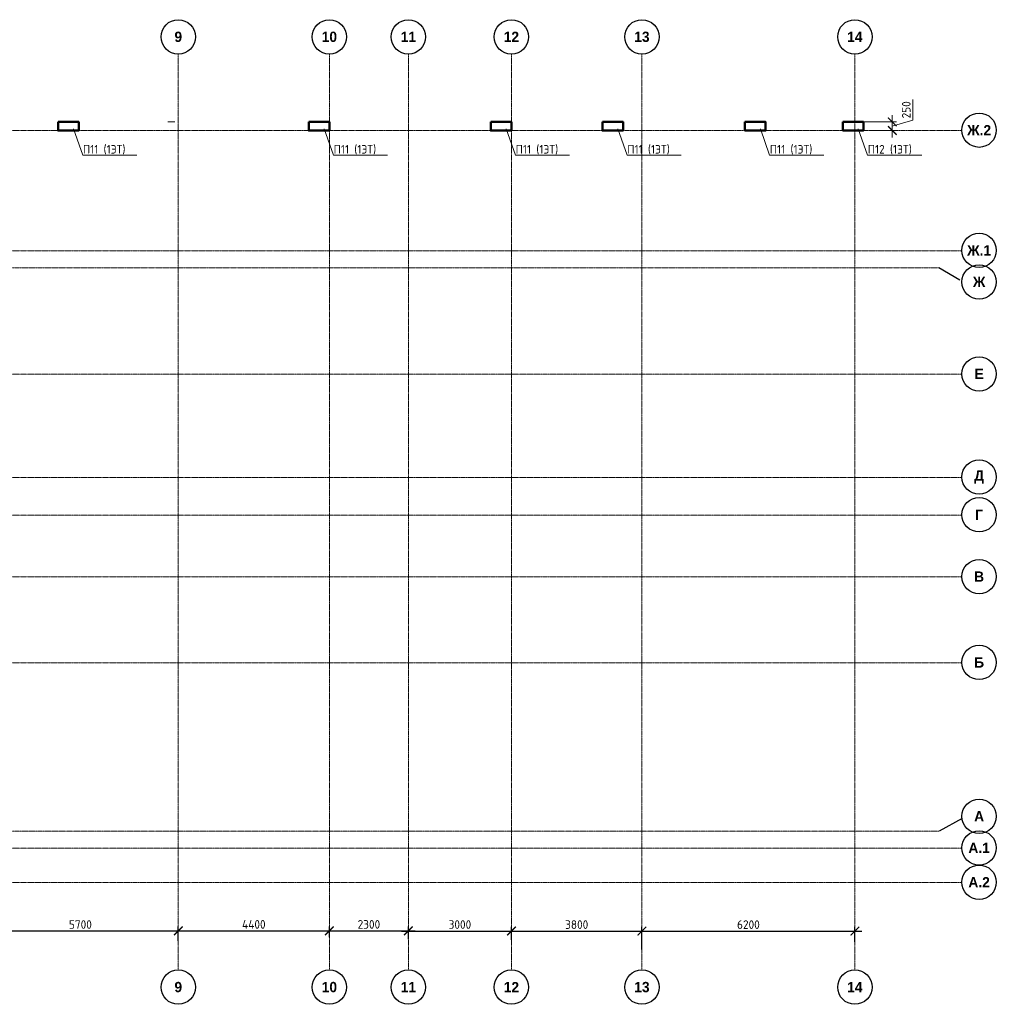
# Model space of a CAD drawing. Header units: millimetres. Extents: x 263826 to 1718326, y -423071 to 70137.
# Tile 291 of 486: x 446326 to 474761, y 41464 to 70137. Entities that reach past the tile are written whole.
import ezdxf
from ezdxf import colors
from ezdxf.entities.mleader import LeaderData, LeaderLine
from ezdxf.math import Vec2, Vec3

# ---------------------------------------------------------------- set-up
doc = ezdxf.new("R2010")
doc.units = ezdxf.units.MM
doc.linetypes.add('______5', pattern=[1100, 800, -100, 100, -100])
doc.linetypes.add('осевая', pattern=[50.8, 31.75, -6.35, 6.35, -6.35])
for name, color, linetype, lineweight in [('Конструкции 0.5', 5, 'Continuous', 50), ('Оси', 40, '______5', 18), ('подоснова', 151, 'Continuous', 5), ('РАЗМЕРЫ', 1, 'Continuous', 9)]:
    doc.layers.add(name, color=color, linetype=linetype, lineweight=lineweight)
doc.styles.add('Century Gothic', font='GOTHIC.TTF')
doc.styles.add('GOST-2.304_Type-B', font='GOST_Common.ttf')
doc.dimstyles.new('СПДС', dxfattribs={"dimscale": 100, "dimtxt": 2.5, "dimasz": 2.5, "dimexe": 1.25, "dimexo": 0, "dimtad": 1, "dimdec": 0, "dimtxsty": 'GOST-2.304_Type-B', "dimblk": 'ARCHTICK', "dimcen": 2.5, "dimdle": 2, "dimadec": 0, "dimazin": 2, "dimtfac": 0.75, "dimtdec": 0, "dimtmove": 1, "dimatfit": 3, "dimfxl": 1, "dimtolj": 1, "dimarcsym": 1})

# ---------------------------------------------------------------- blocks, each defined once
blk = doc.blocks.new('NSY101')
at = {"color": 0, "linetype": 'ByBlock', "lineweight": -2}
blk.add_circle((0, 0), 50, dxfattribs=at)
blk = doc.blocks.new('_ArchTick')
at = {"color": 0, "linetype": 'ByBlock', "const_width": 0.15}
blk.add_lwpolyline([(-0.5, -0.5), (0.5, 0.5)], dxfattribs=at)
blk = doc.blocks.new('*D3787')
at = {"layer": 'DEFPOINTS', "color": 0, "lineweight": 0, "transparency": 16777216}
for p in [(450943, 43601), (445243, 43340), (450943, 43321)]:
    blk.add_point(p, dxfattribs=at)
at = {"layer": 'РАЗМЕРЫ', "color": 0, "lineweight": -2, "transparency": 16777216}
for p, q in [((445043, 43601), (451143, 43601)), ((445243, 43340), (445243, 43726)), ((450943, 43321), (450943, 43726))]:
    blk.add_line(p, q, dxfattribs=at)
at = {"layer": 'РАЗМЕРЫ', "color": 0, "lineweight": -2, "transparency": 16777216, "xscale": 250, "yscale": 250, "zscale": 250, "rotation": 180}
blk.add_blockref('_ArchTick', (445243, 43601), dxfattribs=at)
at = {"layer": 'РАЗМЕРЫ', "color": 0, "lineweight": -2, "transparency": 16777216, "xscale": 250, "yscale": 250, "zscale": 250}
blk.add_blockref('_ArchTick', (450943, 43601), dxfattribs=at)
at = {"layer": 'РАЗМЕРЫ', "color": 0, "transparency": 16777216, "insert": (448093, 43788), "char_height": 250, "attachment_point": 5, "style": 'GOST-2.304_Type-B'}
blk.add_mtext('\\A1;5700', dxfattribs=at)
blk = doc.blocks.new('*D3788')
at = {"layer": 'DEFPOINTS', "color": 0, "lineweight": 0, "transparency": 16777216}
for p in [(455343, 43604), (450943, 43317), (455343, 43422)]:
    blk.add_point(p, dxfattribs=at)
at = {"layer": 'РАЗМЕРЫ', "color": 0, "lineweight": -2, "transparency": 16777216}
for p, q in [((450743, 43604), (455543, 43604)), ((450943, 43317), (450943, 43729)), ((455343, 43422), (455343, 43729))]:
    blk.add_line(p, q, dxfattribs=at)
at = {"layer": 'РАЗМЕРЫ', "color": 0, "lineweight": -2, "transparency": 16777216, "xscale": 250, "yscale": 250, "zscale": 250, "rotation": 180}
blk.add_blockref('_ArchTick', (450943, 43604), dxfattribs=at)
at = {"layer": 'РАЗМЕРЫ', "color": 0, "lineweight": -2, "transparency": 16777216, "xscale": 250, "yscale": 250, "zscale": 250}
blk.add_blockref('_ArchTick', (455343, 43604), dxfattribs=at)
at = {"layer": 'РАЗМЕРЫ', "color": 0, "transparency": 16777216, "insert": (453143, 43792), "char_height": 250, "attachment_point": 5, "style": 'GOST-2.304_Type-B'}
blk.add_mtext('\\A1;4400', dxfattribs=at)
blk = doc.blocks.new('*D3789')
at = {"layer": 'DEFPOINTS', "color": 0, "lineweight": 0, "transparency": 16777216}
for p in [(457643, 43604), (455343, 43422), (457643, 43364)]:
    blk.add_point(p, dxfattribs=at)
at = {"layer": 'РАЗМЕРЫ', "color": 0, "lineweight": -2, "transparency": 16777216}
for p, q in [((455143, 43604), (457843, 43604)), ((455343, 43422), (455343, 43729)), ((457643, 43364), (457643, 43729))]:
    blk.add_line(p, q, dxfattribs=at)
at = {"layer": 'РАЗМЕРЫ', "color": 0, "lineweight": -2, "transparency": 16777216, "xscale": 250, "yscale": 250, "zscale": 250, "rotation": 180}
blk.add_blockref('_ArchTick', (455343, 43604), dxfattribs=at)
at = {"layer": 'РАЗМЕРЫ', "color": 0, "lineweight": -2, "transparency": 16777216, "xscale": 250, "yscale": 250, "zscale": 250}
blk.add_blockref('_ArchTick', (457643, 43604), dxfattribs=at)
at = {"layer": 'РАЗМЕРЫ', "color": 0, "transparency": 16777216, "insert": (456493, 43792), "char_height": 250, "attachment_point": 5, "style": 'GOST-2.304_Type-B'}
blk.add_mtext('\\A1;2300', dxfattribs=at)
blk = doc.blocks.new('*D3790')
at = {"layer": 'DEFPOINTS', "color": 0, "lineweight": 0, "transparency": 16777216}
for p in [(460643, 43599), (457643, 43364), (460643, 43346)]:
    blk.add_point(p, dxfattribs=at)
at = {"layer": 'РАЗМЕРЫ', "color": 0, "lineweight": -2, "transparency": 16777216}
for p, q in [((457443, 43599), (460843, 43599)), ((457643, 43364), (457643, 43724)), ((460643, 43346), (460643, 43724))]:
    blk.add_line(p, q, dxfattribs=at)
at = {"layer": 'РАЗМЕРЫ', "color": 0, "lineweight": -2, "transparency": 16777216, "xscale": 250, "yscale": 250, "zscale": 250, "rotation": 180}
blk.add_blockref('_ArchTick', (457643, 43599), dxfattribs=at)
at = {"layer": 'РАЗМЕРЫ', "color": 0, "lineweight": -2, "transparency": 16777216, "xscale": 250, "yscale": 250, "zscale": 250}
blk.add_blockref('_ArchTick', (460643, 43599), dxfattribs=at)
at = {"layer": 'РАЗМЕРЫ', "color": 0, "transparency": 16777216, "insert": (459143, 43787), "char_height": 250, "attachment_point": 5, "style": 'GOST-2.304_Type-B'}
blk.add_mtext('\\A1;3000', dxfattribs=at)
blk = doc.blocks.new('*D3791')
at = {"layer": 'DEFPOINTS', "color": 0, "lineweight": 0, "transparency": 16777216}
for p in [(464443, 43598), (460643, 43346), (464443, 43061)]:
    blk.add_point(p, dxfattribs=at)
at = {"layer": 'РАЗМЕРЫ', "color": 0, "lineweight": -2, "transparency": 16777216}
for p, q in [((460443, 43598), (464643, 43598)), ((460643, 43346), (460643, 43723)), ((464443, 43061), (464443, 43723))]:
    blk.add_line(p, q, dxfattribs=at)
at = {"layer": 'РАЗМЕРЫ', "color": 0, "lineweight": -2, "transparency": 16777216, "xscale": 250, "yscale": 250, "zscale": 250, "rotation": 180}
blk.add_blockref('_ArchTick', (460643, 43598), dxfattribs=at)
at = {"layer": 'РАЗМЕРЫ', "color": 0, "lineweight": -2, "transparency": 16777216, "xscale": 250, "yscale": 250, "zscale": 250}
blk.add_blockref('_ArchTick', (464443, 43598), dxfattribs=at)
at = {"layer": 'РАЗМЕРЫ', "color": 0, "transparency": 16777216, "insert": (462543, 43785), "char_height": 250, "attachment_point": 5, "style": 'GOST-2.304_Type-B'}
blk.add_mtext('\\A1;3800', dxfattribs=at)
blk = doc.blocks.new('*D3792')
at = {"layer": 'DEFPOINTS', "color": 0, "lineweight": 0, "transparency": 16777216}
for p in [(470643, 43598), (464443, 43061), (470643, 43282)]:
    blk.add_point(p, dxfattribs=at)
at = {"layer": 'РАЗМЕРЫ', "color": 0, "lineweight": -2, "transparency": 16777216}
for p, q in [((464243, 43598), (470843, 43598)), ((464443, 43061), (464443, 43723)), ((470643, 43282), (470643, 43723))]:
    blk.add_line(p, q, dxfattribs=at)
at = {"layer": 'РАЗМЕРЫ', "color": 0, "lineweight": -2, "transparency": 16777216, "xscale": 250, "yscale": 250, "zscale": 250, "rotation": 180}
blk.add_blockref('_ArchTick', (464443, 43598), dxfattribs=at)
at = {"layer": 'РАЗМЕРЫ', "color": 0, "lineweight": -2, "transparency": 16777216, "xscale": 250, "yscale": 250, "zscale": 250}
blk.add_blockref('_ArchTick', (470643, 43598), dxfattribs=at)
at = {"layer": 'РАЗМЕРЫ', "color": 0, "transparency": 16777216, "insert": (467543, 43785), "char_height": 250, "attachment_point": 5, "style": 'GOST-2.304_Type-B'}
blk.add_mtext('\\A1;6200', dxfattribs=at)
blk = doc.blocks.new('*D3778')
at = {"layer": 'DEFPOINTS', "color": 0, "lineweight": 0, "transparency": 16777216}
for p in [(470893, 67160), (471733, 67160), (471090, 66910)]:
    blk.add_point(p, dxfattribs=at)
at = {"layer": 'РАЗМЕРЫ', "color": 0, "lineweight": -2, "transparency": 16777216}
for p, q in [((472327, 67213), (472327, 67813)), ((470893, 67160), (471858, 67160)), ((471733, 66710), (471733, 67360)), ((471733, 67035), (472327, 67213)), ((471090, 66910), (471858, 66910))]:
    blk.add_line(p, q, dxfattribs=at)
at = {"layer": 'РАЗМЕРЫ', "color": 0, "lineweight": -2, "transparency": 16777216, "xscale": 250, "yscale": 250, "zscale": 250}
for p, rotation in [((471733, 67160), 90), ((471733, 66910), 270)]:
    blk.add_blockref('_ArchTick', p, dxfattribs=dict(at, rotation=rotation))
at = {"layer": 'РАЗМЕРЫ', "color": 0, "lineweight": 0, "transparency": 16777216, "insert": (472140, 67513), "char_height": 250, "attachment_point": 5, "rotation": 90, "style": 'GOST-2.304_Type-B'}
blk.add_mtext('\\A1;250', dxfattribs=at)
blk = doc.blocks.new('*D3777')
at = {"layer": 'DEFPOINTS', "color": 0, "lineweight": 0, "transparency": 16777216}
for p in [(432061, 67160), (432289, 67160), (432285, 66910)]:
    blk.add_point(p, dxfattribs=at)
at = {"layer": 'РАЗМЕРЫ', "color": 0, "lineweight": -2, "transparency": 16777216}
for p, q in [((432289, 67160), (431936, 67160)), ((432061, 66710), (432061, 67360)), ((432061, 67035), (431530, 66344)), ((432285, 66910), (431936, 66910)), ((431530, 66344), (431530, 65744))]:
    blk.add_line(p, q, dxfattribs=at)
at = {"layer": 'РАЗМЕРЫ', "color": 0, "lineweight": -2, "transparency": 16777216, "xscale": 250, "yscale": 250, "zscale": 250}
for p, rotation in [((432061, 67160), 90), ((432061, 66910), 270)]:
    blk.add_blockref('_ArchTick', p, dxfattribs=dict(at, rotation=rotation))
at = {"layer": 'РАЗМЕРЫ', "color": 0, "lineweight": 0, "transparency": 16777216, "insert": (431342, 66044), "char_height": 250, "attachment_point": 5, "rotation": 90, "style": 'GOST-2.304_Type-B'}
blk.add_mtext('\\A1;250', dxfattribs=at)
blk = doc.blocks.new('_None')
blk = doc.blocks.new('попрап')
at = {"layer": 'Конструкции 0.5', "color": 252, "lineweight": 20, "true_color": 0x939598}
for p, q in [((443692.9, 67159.9, -4157.4), (443492.9, 67159.9, -4157.4)), ((450842.7, 67159.9, -4157.4), (450642.7, 67159.9, -4157.4))]:
    blk.add_line(p, q, dxfattribs=at)
at = {"layer": 'Конструкции 0.5'}
blk.add_line((470892.9, 67159.9, -4157.4), (470642.9, 67159.9, -4157.4), dxfattribs=at)
at = {"layer": 'Конструкции 0.5', "elevation": -4157.4}
for points in [[(423592.7, 67159.9), (424192.7, 67159.9), (424192.7, 66909.9), (423592.7, 66909.9)], [(427992.7, 67159.9), (428592.7, 67159.9), (428592.7, 66909.9), (427992.7, 66909.9)], [(432392.7, 67159.9), (432992.7, 67159.9), (432992.7, 66909.9), (432392.7, 66909.9)], [(432992.7, 67159.9), (432392.9, 67159.9), (432392.9, 66909.9), (432992.7, 66909.9)], [(436592.7, 67159.9), (437192.7, 67159.9), (437192.7, 66909.9), (436592.7, 66909.9)], [(447442.7, 67159.9), (448042.7, 67159.9), (448042.7, 66909.9), (447442.7, 66909.9)], [(454742.7, 67159.9), (455342.7, 67159.9), (455342.7, 66909.9), (454742.7, 66909.9)], [(460042.7, 67159.9), (460642.7, 67159.9), (460642.7, 66909.9), (460042.7, 66909.9)], [(463292.7, 67159.9), (463892.7, 67159.9), (463892.7, 66909.9), (463292.7, 66909.9)], [(467442.7, 67159.9), (468042.7, 67159.9), (468042.7, 66909.9), (467442.7, 66909.9)], [(470292.7, 67159.9), (470892.7, 67159.9), (470892.7, 66909.9), (470292.7, 66909.9)]]:
    blk.add_lwpolyline(points, close=True, dxfattribs=at)
at = {"layer": 'Оси', "color": 16, "linetype": '______5', "lineweight": 25, "transparency": 33554687}
for p, q in [((423343, 68377.8, -4157.4), (422906.8, 69133.2, -4157.4)), ((423843, 68377.8, -4157.4), (424279.1, 69133.2, -4157.4)), ((432143, 68377.8, -4157.4), (431706.8, 69133.2, -4157.4)), ((432593, 68377.8, -4157.4), (433029.1, 69133.2, -4157.4))]:
    blk.add_line(p, q, dxfattribs=at)
at = {"layer": 'Оси', "color": 16, "linetype": 'осевая', "lineweight": 0, "transparency": 33554687}
blk.add_line((417464.3, 66909.9, -4157.4), (473760.9, 66909.9, -4157.4), dxfattribs=at)
at = {"layer": 'Оси', "color": 16, "linetype": 'Continuous', "lineweight": 25, "transparency": 33554687, "xscale": 9.999999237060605, "yscale": 9.999999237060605, "zscale": 9.999999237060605}
for p in [(422876.8, 69637.4, -4157.4), (424292.4, 69637.3, -4157.4), (427942.4, 69637.3, -4157.4), (431702.4, 69637.3, -4157.4), (433212.4, 69637.3, -4157.4), (437192.4, 69637.3, -4157.4), (440642.4, 69637.3, -4157.4), (443692.4, 69637.3, -4157.4), (445242.4, 69637.3, -4157.4), (450942.4, 69637.3, -4157.4), (455342.4, 69637.3, -4157.4), (457642.4, 69637.3, -4157.4), (460642.4, 69637.3, -4157.4), (464442.4, 69637.3, -4157.4), (470642.4, 69637.3, -4157.4), (416950.7, 66920, -4157.4), (474260.8, 66920, -4157.4)]:
    blk.add_blockref('NSY101', p, dxfattribs=at)
at = {"layer": 'Оси', "color": 16, "linetype": 'Continuous', "lineweight": 25, "transparency": 33554687, "char_height": 300, "attachment_point": 5, "style": 'Century Gothic'}
for s, insert, width in [('\\A1;{\\fCentury Gothic|i0|b1;\\H300.000000;\\W1.000000;\\C16;1.9}\\P', (422876.8, 69637.4, -4157.4), 735), ('\\A1;{\\fCentury Gothic|i0|b1;\\H300.000000;\\W1.000000;\\C16;1}\\P', (424292.4, 69637.3, -4157.4), 385), ('\\A1;{\\fCentury Gothic|i0|b1;\\H300.000000;\\W1.000000;\\C16;2}\\P', (427942.4, 69637.3, -4157.4), 385), ('\\A1;{\\fCentury Gothic|i0|b1;\\H300.000000;\\W1.000000;\\C16;3}\\P', (431702.4, 69637.3, -4157.4), 385), ('\\A1;{\\fCentury Gothic|i0|b1;\\H300.000000;\\W1.000000;\\C16;4}\\P', (433212.4, 69637.3, -4157.4), 385), ('\\A1;{\\fCentury Gothic|i0|b1;\\H300.000000;\\W1.000000;\\C16;5}\\P', (437192.4, 69637.3, -4157.4), 385), ('\\A1;{\\fCentury Gothic|i0|b1;\\H300.000000;\\W1.000000;\\C16;6}\\P', (440642.4, 69637.3, -4157.4), 385), ('\\A1;{\\fCentury Gothic|i0|b1;\\H300.000000;\\W1.000000;\\C16;7}\\P', (443692.4, 69637.3, -4157.4), 385), ('\\A1;{\\fCentury Gothic|i0|b1;\\H300.000000;\\W1.000000;\\C16;8}\\P', (445242.4, 69637.3, -4157.4), 385), ('\\A1;{\\fCentury Gothic|i0|b1;\\H300.000000;\\W1.000000;\\C16;9}\\P', (450942.4, 69637.3, -4157.4), 385), ('\\A1;{\\fCentury Gothic|i0|b1;\\H300.000000;\\W1.000000;\\C16;10}\\P', (455342.4, 69637.3, -4157.4), 620), ('\\A1;{\\fCentury Gothic|i0|b1;\\H300.000000;\\W1.000000;\\C16;11}\\P', (457642.4, 69637.3, -4157.4), 620), ('\\A1;{\\fCentury Gothic|i0|b1;\\H300.000000;\\W1.000000;\\C16;12}\\P', (460642.4, 69637.3, -4157.4), 620), ('\\A1;{\\fCentury Gothic|i0|b1;\\H300.000000;\\W1.000000;\\C16;13}\\P', (464442.4, 69637.3, -4157.4), 620), ('\\A1;{\\fCentury Gothic|i0|b1;\\H300.000000;\\W1.000000;\\C16;14}\\P', (470642.4, 69637.3, -4157.4), 620), ('\\A1;{\\fCentury Gothic|i0|b1;\\H300.000000;\\W1.000000;\\C16;Ж.2}\\P', (416950.7, 66920, -4157.4), 890), ('\\A1;{\\fCentury Gothic|i0|b1;\\H300.000000;\\W1.000000;\\C16;Ж.2}\\P', (474260.8, 66920, -4157.4), 890)]:
    blk.add_mtext(s, dxfattribs=dict(at, insert=insert, width=width))
at = {"layer": 'РАЗМЕРЫ', "color": 1, "lineweight": 0}
dim = blk.add_linear_dim(base=(471733.4, 67159.9, -4157.4), p1=(471090.1, 66909.9, -4157.4), p2=(470892.9, 67159.9, -4157.4), angle=90, dimstyle='СПДС', dxfattribs=at)
dim.commit()
dim.dimension.update_dxf_attribs({"geometry": '*D3778', "text_midpoint": (472139.6, 67275.6, -4157.4)})
dim = blk.add_linear_dim(base=(432061.1, 67159.9, -4157.4), p1=(432284.7, 66909.9, -4157.4), p2=(432288.8, 67159.9, -4157.4), angle=90, dimstyle='СПДС', dxfattribs=at)
dim.commit()
dim.dimension.update_dxf_attribs({"geometry": '*D3777', "text_midpoint": (431529.9, 66281.4, -4157.4), "dimtype": 128})
at = {"layer": 'подоснова', "color": 5, "ltscale": 0.3}
ml = blk.add_multileader_mtext('Standard', dxfattribs=at)
ml.set_content('П12 (1ЭТ)', color=5, style='GOST-2.304_Type-B')
ml.set_leader_properties(color=256, linetype='ByLayer', lineweight=15)
ml.set_arrow_properties(name='NONE')
ml.build(insert=Vec2(0, 0))
ml.multileader.update_dxf_attribs({"text_left_attachment_type": 6, "text_right_attachment_type": 6, "dogleg_length": 0.1, "arrow_head_size": 18})
ctx = ml.context
ctx.base_point, ctx.char_height, ctx.arrow_head_size, ctx.landing_gap_size, ctx.plane_origin = Vec3(424285.8, 66188, -4157.4), 250, 18, 20, Vec3(416680.4, 68615.6, -4157.4)
ctx.left_attachment, ctx.right_attachment, ctx.text_align_type = 6, 6, 1
notes = []
notes.append((ctx, [(0, (1, 1, 0), (424285.7, 66188, -4157.4), (1, 0), 0.1, [(0, [(424018, 66957.6, -4157.4)], 0, [])])]))
ctx.mtext.insert, ctx.mtext.alignment, ctx.mtext.flow_direction = Vec3(424936.1, 66488, -4157.4), 2, 5
ml = blk.add_multileader_mtext('Standard', dxfattribs=at)
ml.set_content('П11 (1ЭТ)', color=5, style='GOST-2.304_Type-B')
ml.set_leader_properties(color=256, linetype='ByLayer', lineweight=15)
ml.set_arrow_properties(name='NONE')
ml.build(insert=Vec2(0, 0))
ml.multileader.update_dxf_attribs({"text_left_attachment_type": 6, "text_right_attachment_type": 6, "dogleg_length": 0.1, "arrow_head_size": 18})
ctx = ml.context
ctx.base_point, ctx.char_height, ctx.arrow_head_size, ctx.landing_gap_size, ctx.plane_origin = Vec3(428709.6, 66188, -1417.4), 250, 18, 20, Vec3(421104.1, 68615.6, -1417.4)
ctx.left_attachment, ctx.right_attachment, ctx.text_align_type = 6, 6, 1
notes.append((ctx, [(0, (1, 1, 0), (428709.5, 66188, -1417.4), (1, 0), 0.1, [(0, [(428441.8, 66957.6, -1417.4)], 0, [])])]))
ctx.mtext.insert, ctx.mtext.alignment, ctx.mtext.flow_direction = Vec3(429334.9, 66488, -1417.4), 2, 5
ml = blk.add_multileader_mtext('Standard', dxfattribs=at)
ml.set_content('П11 (1ЭТ)', color=5, style='GOST-2.304_Type-B')
ml.set_leader_properties(color=256, linetype='ByLayer', lineweight=15)
ml.set_arrow_properties(name='NONE')
ml.build(insert=Vec2(0, 0))
ml.multileader.update_dxf_attribs({"text_left_attachment_type": 6, "text_right_attachment_type": 6, "dogleg_length": 0.1, "arrow_head_size": 18})
ctx = ml.context
ctx.base_point, ctx.char_height, ctx.arrow_head_size, ctx.landing_gap_size, ctx.plane_origin = Vec3(433109.6, 66188, -1417.4), 250, 18, 20, Vec3(425504.1, 68615.6, -1417.4)
ctx.left_attachment, ctx.right_attachment, ctx.text_align_type = 6, 6, 1
notes.append((ctx, [(0, (1, 1, 0), (433109.5, 66188, -1417.4), (1, 0), 0.1, [(0, [(432841.8, 66957.6, -1417.4)], 0, [])])]))
ctx.mtext.insert, ctx.mtext.alignment, ctx.mtext.flow_direction = Vec3(433734.9, 66488, -1417.4), 2, 5
ml = blk.add_multileader_mtext('Standard', dxfattribs=at)
ml.set_content('П11 (1ЭТ)', color=5, style='GOST-2.304_Type-B')
ml.set_leader_properties(color=256, linetype='ByLayer', lineweight=15)
ml.set_arrow_properties(name='NONE')
ml.build(insert=Vec2(0, 0))
ml.multileader.update_dxf_attribs({"text_left_attachment_type": 6, "text_right_attachment_type": 6, "dogleg_length": 0.1, "arrow_head_size": 18})
ctx = ml.context
ctx.base_point, ctx.char_height, ctx.arrow_head_size, ctx.landing_gap_size, ctx.plane_origin = Vec3(437309.8, 66188, -1417.4), 250, 18, 20, Vec3(429704.4, 68615.6, -1417.4)
ctx.left_attachment, ctx.right_attachment, ctx.text_align_type = 6, 6, 1
notes.append((ctx, [(0, (1, 1, 0), (437309.7, 66188, -1417.4), (1, 0), 0.1, [(0, [(437042.1, 66957.6, -1417.4)], 0, [])])]))
ctx.mtext.insert, ctx.mtext.alignment, ctx.mtext.flow_direction = Vec3(437935.1, 66488, -1417.4), 2, 5
ml = blk.add_multileader_mtext('Standard', dxfattribs=at)
ml.set_content('П11 (1ЭТ)', color=5, style='GOST-2.304_Type-B')
ml.set_leader_properties(color=256, linetype='ByLayer', lineweight=15)
ml.set_arrow_properties(name='NONE')
ml.build(insert=Vec2(0, 0))
ml.multileader.update_dxf_attribs({"text_left_attachment_type": 6, "text_right_attachment_type": 6, "dogleg_length": 0.1, "arrow_head_size": 18})
ctx = ml.context
ctx.base_point, ctx.char_height, ctx.arrow_head_size, ctx.landing_gap_size, ctx.plane_origin = Vec3(448159.6, 66188, -1417.4), 250, 18, 20, Vec3(440554.1, 68615.6, -1417.4)
ctx.left_attachment, ctx.right_attachment, ctx.text_align_type = 6, 6, 1
notes.append((ctx, [(0, (1, 1, 0), (448159.5, 66188, -1417.4), (1, 0), 0.1, [(0, [(447891.8, 66957.6, -1417.4)], 0, [])])]))
ctx.mtext.insert, ctx.mtext.alignment, ctx.mtext.flow_direction = Vec3(448784.9, 66488, -1417.4), 2, 5
ml = blk.add_multileader_mtext('Standard', dxfattribs=at)
ml.set_content('П11 (1ЭТ)', color=5, style='GOST-2.304_Type-B')
ml.set_leader_properties(color=256, linetype='ByLayer', lineweight=15)
ml.set_arrow_properties(name='NONE')
ml.build(insert=Vec2(0, 0))
ml.multileader.update_dxf_attribs({"text_left_attachment_type": 6, "text_right_attachment_type": 6, "dogleg_length": 0.1, "arrow_head_size": 18})
ctx = ml.context
ctx.base_point, ctx.char_height, ctx.arrow_head_size, ctx.landing_gap_size, ctx.plane_origin = Vec3(455459.5, 66188, -1417.4), 250, 18, 20, Vec3(447854.1, 68615.6, -1417.4)
ctx.left_attachment, ctx.right_attachment, ctx.text_align_type = 6, 6, 1
notes.append((ctx, [(0, (1, 1, 0), (455459.4, 66188, -1417.4), (1, 0), 0.1, [(0, [(455191.8, 66957.6, -1417.4)], 0, [])])]))
ctx.mtext.insert, ctx.mtext.alignment, ctx.mtext.flow_direction = Vec3(456084.8, 66488, -1417.4), 2, 5
ml = blk.add_multileader_mtext('Standard', dxfattribs=at)
ml.set_content('П11 (1ЭТ)', color=5, style='GOST-2.304_Type-B')
ml.set_leader_properties(color=256, linetype='ByLayer', lineweight=15)
ml.set_arrow_properties(name='NONE')
ml.build(insert=Vec2(0, 0))
ml.multileader.update_dxf_attribs({"text_left_attachment_type": 6, "text_right_attachment_type": 6, "dogleg_length": 0.1, "arrow_head_size": 18})
ctx = ml.context
ctx.base_point, ctx.char_height, ctx.arrow_head_size, ctx.landing_gap_size, ctx.plane_origin = Vec3(460759.6, 66188, -1417.4), 250, 18, 20, Vec3(453154.1, 68615.6, -1417.4)
ctx.left_attachment, ctx.right_attachment, ctx.text_align_type = 6, 6, 1
notes.append((ctx, [(0, (1, 1, 0), (460759.5, 66188, -1417.4), (1, 0), 0.1, [(0, [(460491.8, 66957.6, -1417.4)], 0, [])])]))
ctx.mtext.insert, ctx.mtext.alignment, ctx.mtext.flow_direction = Vec3(461384.9, 66488, -1417.4), 2, 5
ml = blk.add_multileader_mtext('Standard', dxfattribs=at)
ml.set_content('П11 (1ЭТ)', color=5, style='GOST-2.304_Type-B')
ml.set_leader_properties(color=256, linetype='ByLayer', lineweight=15)
ml.set_arrow_properties(name='NONE')
ml.build(insert=Vec2(0, 0))
ml.multileader.update_dxf_attribs({"text_left_attachment_type": 6, "text_right_attachment_type": 6, "dogleg_length": 0.1, "arrow_head_size": 18})
ctx = ml.context
ctx.base_point, ctx.char_height, ctx.arrow_head_size, ctx.landing_gap_size, ctx.plane_origin = Vec3(464009.6, 66188, -1417.4), 250, 18, 20, Vec3(456404.1, 68615.6, -1417.4)
ctx.left_attachment, ctx.right_attachment, ctx.text_align_type = 6, 6, 1
notes.append((ctx, [(0, (1, 1, 0), (464009.5, 66188, -1417.4), (1, 0), 0.1, [(0, [(463741.8, 66957.6, -1417.4)], 0, [])])]))
ctx.mtext.insert, ctx.mtext.alignment, ctx.mtext.flow_direction = Vec3(464634.9, 66488, -1417.4), 2, 5
ml = blk.add_multileader_mtext('Standard', dxfattribs=at)
ml.set_content('П11 (1ЭТ)', color=5, style='GOST-2.304_Type-B')
ml.set_leader_properties(color=256, linetype='ByLayer', lineweight=15)
ml.set_arrow_properties(name='NONE')
ml.build(insert=Vec2(0, 0))
ml.multileader.update_dxf_attribs({"text_left_attachment_type": 6, "text_right_attachment_type": 6, "dogleg_length": 0.1, "arrow_head_size": 18})
ctx = ml.context
ctx.base_point, ctx.char_height, ctx.arrow_head_size, ctx.landing_gap_size, ctx.plane_origin = Vec3(468159.6, 66188, -1417.4), 250, 18, 20, Vec3(460554.1, 68615.6, -1417.4)
ctx.left_attachment, ctx.right_attachment, ctx.text_align_type = 6, 6, 1
notes.append((ctx, [(0, (1, 1, 0), (468159.5, 66188, -1417.4), (1, 0), 0.1, [(0, [(467891.8, 66957.6, -1417.4)], 0, [])])]))
ctx.mtext.insert, ctx.mtext.alignment, ctx.mtext.flow_direction = Vec3(468784.9, 66488, -1417.4), 2, 5
ml = blk.add_multileader_mtext('Standard', dxfattribs=at)
ml.set_content('П12 (1ЭТ)', color=5, style='GOST-2.304_Type-B')
ml.set_leader_properties(color=256, linetype='ByLayer', lineweight=15)
ml.set_arrow_properties(name='NONE')
ml.build(insert=Vec2(0, 0))
ml.multileader.update_dxf_attribs({"text_left_attachment_type": 6, "text_right_attachment_type": 6, "dogleg_length": 0.1, "arrow_head_size": 18})
ctx = ml.context
ctx.base_point, ctx.char_height, ctx.arrow_head_size, ctx.landing_gap_size, ctx.plane_origin = Vec3(471009.6, 66188, -1417.4), 250, 18, 20, Vec3(463404.1, 68615.6, -1417.4)
ctx.left_attachment, ctx.right_attachment, ctx.text_align_type = 6, 6, 1
notes.append((ctx, [(0, (1, 1, 0), (471009.5, 66188, -1417.4), (1, 0), 0.1, [(0, [(470741.8, 66957.6, -1417.4)], 0, [])])]))
ctx.mtext.insert, ctx.mtext.alignment, ctx.mtext.flow_direction = Vec3(471659.9, 66488, -1417.4), 2, 5
for ctx, leaders in notes:
    for number, flags, end, landing, length, lines in leaders:
        leader = LeaderData()
        leader.index, (leader.has_last_leader_line, leader.has_dogleg_vector, leader.attachment_direction) = number, flags
        leader.last_leader_point, leader.dogleg_vector, leader.dogleg_length = Vec3(end), Vec3(landing), length
        for number, points, colour, breaks in lines:
            line = LeaderLine()
            line.index, line.vertices, line.color, line.breaks = number, Vec3.list(points), colors.encode_raw_color(colour), breaks
            leader.lines.append(line)
        ctx.leaders.append(leader)

msp = doc.modelspace()

# ---------------------------------------------------------------- linework, layer by layer
at = {"layer": 'Оси', "color": 16, "linetype": 'осевая', "lineweight": 0, "transparency": 33554687}
for p, q in [((450942.95107, 69137.33891, -4157.37226), (450942.95107, 42451.34952, -4157.37226)), ((455342.95107, 69137.33891, -4157.37226), (455342.95107, 42451.34952, -4157.37226)), ((457642.95107, 69137.33891, -4157.37226), (457642.95107, 42451.34952, -4157.37226)), ((460642.95107, 69137.33891, -4157.37226), (460642.95107, 42451.34952, -4157.37226)), ((464442.95107, 69137.33891, -4157.37226), (464442.95107, 42451.34952, -4157.37226)), ((470642.49975, 69137.33892, -4157.37226), (470642.89302, 42451.34952, -4157.37226)), ((417464.34908, 63409.93109, -4157.37226), (473760.8671, 63409.93109, -4157.37226)), ((418041.7877, 62909.93109, -4157.37226), (473084.37408, 62909.93109, -4157.37226)), ((417464.34908, 59809.93109, -4157.37226), (473760.8671, 59809.93109, -4157.37226)), ((417464.34908, 56809.93109, -4157.37226), (473760.8671, 56809.93109, -4157.37226)), ((417464.34908, 55709.93109, -4157.37226), (473760.8671, 55709.93109, -4157.37226)), ((417464.34908, 53909.93109, -4157.37226), (473760.8671, 53909.93109, -4157.37226)), ((417464.34908, 51409.93109, -4157.37226), (473760.8671, 51409.93109, -4157.37226)), ((418041.7877, 46509.93109, -4157.37226), (473095.44154, 46509.93109, -4157.37226)), ((417464.34908, 46009.93109, -4157.37226), (473760.8671, 46009.93109, -4157.37226)), ((417464.34908, 45009.93109, -4157.37226), (473760.8671, 45009.93109, -4157.37226))]:
    msp.add_line(p, q, dxfattribs=at)
at = {"layer": 'Оси', "color": 16, "linetype": '______5', "lineweight": 25, "transparency": 33554687}
for p, q in [((473699.94382, 62554.53173, -4157.37226), (473084.37408, 62909.93109, -4157.37226)), ((473764.42815, 46879.6229, -4157.37226), (473095.44154, 46509.93109, -4157.37226))]:
    msp.add_line(p, q, dxfattribs=at)

# ---------------------------------------------------------------- block references
at = {"color": 1, "lineweight": 0}
msp.add_blockref('попрап', (0, 0), dxfattribs=at)
at = {"layer": 'Оси', "color": 16, "linetype": 'Continuous', "lineweight": 25, "transparency": 33554687, "xscale": 9.999999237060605, "yscale": 9.999999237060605, "zscale": 9.999999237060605}
for p in [(474260.76498, 63420.03608, -4157.37226), (474260.76498, 62500.03608, -4157.37226), (474260.76498, 59820.03608, -4157.37226), (474260.76498, 56820.03608, -4157.37226), (474260.76498, 55720.03608, -4157.37226), (474260.76498, 53920.03608, -4157.37226), (474260.76498, 51420.03608, -4157.37226), (474260.76498, 46940.03608, -4157.37226), (474260.76498, 46020.03608, -4157.37226), (474260.76498, 45020.03608, -4157.37226), (450942.4086, 41964.20498, -4157.37226), (455342.4086, 41964.20498, -4157.37226), (457642.4086, 41964.20498, -4157.37226), (460642.4086, 41964.20498, -4157.37226), (464442.4086, 41964.20498, -4157.37226), (470642.4086, 41964.20498, -4157.37226)]:
    msp.add_blockref('NSY101', p, dxfattribs=at)

# ---------------------------------------------------------------- texts
at = {"layer": 'Оси', "color": 16, "linetype": 'Continuous', "lineweight": 25, "transparency": 33554687, "char_height": 300, "attachment_point": 5, "style": 'Century Gothic'}
for s, insert, width in [('\\A1;{\\fCentury Gothic|i0|b1;\\H300.000000;\\W1.000000;\\C16;Ж.1}\\P', (474260.76498, 63420.03608, -4157.37226), 890), ('\\A1;{\\fCentury Gothic|i0|b1;\\H300.000000;\\W1.000000;\\C16;Ж}\\P', (474260.76498, 62500.03608, -4157.37226), 540), ('\\A1;{\\fCentury Gothic|i0|b1;\\H300.000000;\\W1.000000;\\C16;Е}\\P', (474260.76498, 59820.03608, -4157.37226), 365), ('\\A1;{\\fCentury Gothic|i0|b1;\\H300.000000;\\W1.000000;\\C16;Д}\\P', (474260.76498, 56820.03608, -4157.37226), 470), ('\\A1;{\\fCentury Gothic|i0|b1;\\H300.000000;\\W1.000000;\\C16;Г}\\P', (474260.76498, 55720.03608, -4157.37226), 345), ('\\A1;{\\fCentury Gothic|i0|b1;\\H300.000000;\\W1.000000;\\C16;В}\\P', (474260.76498, 53920.03608, -4157.37226), 390), ('\\A1;{\\fCentury Gothic|i0|b1;\\H300.000000;\\W1.000000;\\C16;Б}\\P', (474260.76498, 51420.03608, -4157.37226), 390), ('\\A1;{\\fCentury Gothic|i0|b1;\\H300.000000;\\W1.000000;\\C16;А}\\P', (474260.76498, 46940.03608, -4157.37226), 460), ('\\A1;{\\fCentury Gothic|i0|b1;\\H300.000000;\\W1.000000;\\C16;А.1}\\P', (474260.76498, 46020.03608, -4157.37226), 810), ('\\A1;{\\fCentury Gothic|i0|b1;\\H300.000000;\\W1.000000;\\C16;А.2}\\P', (474260.76498, 45020.03608, -4157.37226), 810), ('\\A1;{\\fCentury Gothic|i0|b1;\\H300.000000;\\W1.000000;\\C16;9}\\P', (450942.4086, 41964.20498, -4157.37226), 385), ('\\A1;{\\fCentury Gothic|i0|b1;\\H300.000000;\\W1.000000;\\C16;10}\\P', (455342.4086, 41964.20498, -4157.37226), 620), ('\\A1;{\\fCentury Gothic|i0|b1;\\H300.000000;\\W1.000000;\\C16;11}\\P', (457642.4086, 41964.20498, -4157.37226), 620), ('\\A1;{\\fCentury Gothic|i0|b1;\\H300.000000;\\W1.000000;\\C16;12}\\P', (460642.4086, 41964.20498, -4157.37226), 620), ('\\A1;{\\fCentury Gothic|i0|b1;\\H300.000000;\\W1.000000;\\C16;13}\\P', (464442.4086, 41964.20498, -4157.37226), 620), ('\\A1;{\\fCentury Gothic|i0|b1;\\H300.000000;\\W1.000000;\\C16;14}\\P', (470642.4086, 41964.20498, -4157.37226), 620)]:
    msp.add_mtext(s, dxfattribs=dict(at, insert=insert, width=width))

# ---------------------------------------------------------------- dimensions: what is measured, and where the dimension line sits
at = {"layer": 'РАЗМЕРЫ', "color": 1}
for base, p1, p2, picture, middle in [((450942.95107, 43600.82172, -4157.37226), (445242.95107, 43340.22679, -4157.37226), (450942.95107, 43320.991, -4157.37226), '*D3787', (448092.95107, 43788.32172, -4157.37226)), ((455342.95107, 43604.00647, -4157.37226), (450942.95107, 43317.30222, -4157.37226), (455342.95107, 43421.57122, -4157.37226), '*D3788', (453142.95107, 43791.50647, -4157.37226)), ((457642.95107, 43604.00647, -4157.37226), (455342.95107, 43421.57122, -4157.37226), (457642.95107, 43364.47275, -4157.37226), '*D3789', (456492.95107, 43791.50647, -4157.37226)), ((460642.95107, 43599.391, -4157.37226), (457642.95107, 43364.47275, -4157.37226), (460642.95107, 43346.27577, -4157.37226), '*D3790', (459142.95107, 43786.891, -4157.37226)), ((464442.95107, 43597.92008, -4157.37226), (460642.95107, 43346.27577, -4157.37226), (464442.95107, 43061.18899, -4157.37226), '*D3791', (462542.95107, 43785.42008, -4157.37226)), ((470642.95107, 43597.92008, -4157.37226), (464442.95107, 43061.18899, -4157.37226), (470642.95107, 43282.29949, -4157.37226), '*D3792', (467542.95107, 43785.42008, -4157.37226))]:
    dim = msp.add_linear_dim(base=base, p1=p1, p2=p2, dimstyle='СПДС', dxfattribs=at)
    dim.commit()
    dim.dimension.update_dxf_attribs({"geometry": picture, "text_midpoint": middle})

doc.saveas('drawing.dxf')
